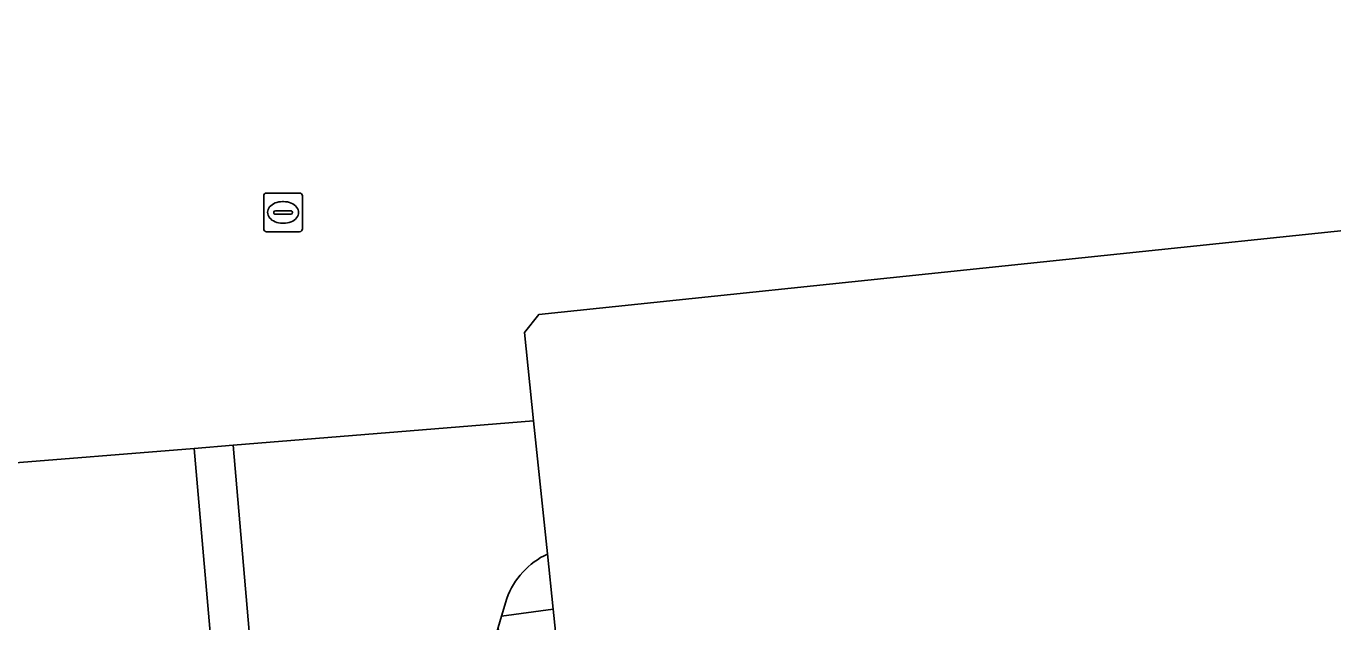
# Model space of a CAD drawing. Extents: x 160675 to 161153, y 383241 to 383714.
# Drawn here: x 160871.01 to 160904.77, y 383607.33 to 383622.73 of the extents above; entities that cross this region are included whole.
import ezdxf

# ---------------------------------------------------------------- set-up
doc = ezdxf.new("R2010")
doc.units = 0
for name, color, linetype in [('IMGEO_Erf', 7, 'Continuous'), ('IMGEO_Groenvoorziening', 7, 'Continuous'), ('IMGEO_Pand', 7, 'Continuous'), ('IMGEO_Rijbaan_lokaal_open', 7, 'Continuous'), ('IMGEO_Rioolput', 7, 'Continuous'), ('IMGEO_Verkeerseiland_open', 7, 'Continuous')]:
    doc.layers.add(name, color=color, linetype=linetype)

msp = doc.modelspace()

# ---------------------------------------------------------------- linework, layer by layer
at = {"layer": 'IMGEO_Erf'}
msp.add_lwpolyline([(160866.054, 383633.173), (160867.696, 383617.451), (160865.631, 383617.236), (160866.271, 383611.111), (160870.187, 383611.394), (160875.353, 383611.813), (160876.361, 383611.895), (160881.571, 383612.317), (160884.121, 383612.524), (160883.882, 383614.811), (160884.254, 383615.27), (160932.445, 383620.304), (160933.08, 383620.021), (160933.46, 383616.382), (160974.675, 383620.687), (160975.232, 383620.235), (160975.885, 383613.983), (160978.737, 383614.28), (160979.633, 383613.553), (160980.78, 383613.583), (160979.179, 383629.584)], dxfattribs=at)
at = {"layer": 'IMGEO_Groenvoorziening'}
msp.add_lwpolyline([(160883.204, 383607.183), (160884.126, 383597.533), (160890.157, 383598.234), (160889.919, 383600.38), (160885.86, 383599.956), (160885.395, 383600.333), (160884.63, 383607.656), (160883.291, 383607.479)], close=True, dxfattribs=at)
at = {"layer": 'IMGEO_Pand'}
msp.add_lwpolyline([(160932.445, 383620.304), (160884.254, 383615.27), (160883.882, 383614.811), (160884.121, 383612.524), (160884.481, 383609.085), (160884.63, 383607.656), (160885.395, 383600.333), (160885.86, 383599.956), (160889.919, 383600.38), (160903.179, 383601.765), (160903.384, 383599.801), (160904.142, 383592.549), (160900.624, 383592.182), (160900.768, 383590.806), (160901.27, 383586), (160902.182, 383585.26), (160904.93, 383585.547)], dxfattribs=at)
at = {"layer": 'IMGEO_Rijbaan_lokaal_open'}
for points in [[(160884.481, 383609.085), (160884.121, 383612.524), (160881.571, 383612.317), (160876.361, 383611.895), (160876.89, 383605.674)], [(160875.873, 383605.775), (160875.353, 383611.813), (160870.187, 383611.394), (160870.653, 383607.275)], [(160876.498, 383602.629), (160875.156, 383597.591), (160875.079, 383597.392), (160874.595, 383595.448), (160879.242, 383594.185), (160879.971, 383596.215), (160883.204, 383607.183), (160883.291, 383607.479), (160883.427, 383607.939)]]:
    msp.add_lwpolyline(points, dxfattribs=at)
msp.add_arc((160885.356, 383607.222), 2.058, 115.1716, 159.6176, dxfattribs=at)
at = {"layer": 'IMGEO_Rioolput'}
for p, q in [((160877.149, 383617.486), (160877.149, 383618.338)), ((160877.224, 383618.412), (160878.076, 383618.412)), ((160877.637, 383618.192), (160877.662, 383618.192)), ((160878.15, 383618.338), (160878.15, 383617.486)), ((160877.408, 383617.906), (160877.408, 383617.918)), ((160877.846, 383617.869), (160877.448, 383617.869)), ((160877.451, 383617.955), (160877.849, 383617.955)), ((160877.892, 383617.918), (160877.892, 383617.906)), ((160877.66, 383617.632), (160877.635, 383617.632)), ((160878.076, 383617.412), (160877.224, 383617.412))]:
    msp.add_line(p, q, dxfattribs=at)
for points in [[(160877.149, 383617.486), (160877.149, 383618.338)], [(160877.224, 383618.412), (160878.076, 383618.412)], [(160878.15, 383618.338), (160878.15, 383617.486)], [(160878.076, 383617.412), (160877.224, 383617.412)]]:
    msp.add_lwpolyline(points, dxfattribs=at)
for centre, radius, start, end in [((160877.226, 383618.336), 0.0765, 91.552, 178.448), ((160877.226, 383618.336), 0.0765, 91.552, 178.448), ((160878.074, 383618.336), 0.0765, 1.552, 88.448), ((160878.074, 383618.336), 0.0765, 1.552, 88.448), ((160877.448, 383617.915), 0.0403, 85.8775, 175.7526), ((160877.445, 383617.905), 0.0366, 178.938, 274.7102), ((160877.849, 383617.912), 0.043, 264.8664, 352.4533), ((160877.853, 383617.917), 0.0386, 1.7309, 96.639), ((160877.226, 383617.488), 0.0765, 181.552, 268.448), ((160877.226, 383617.488), 0.0765, 181.552, 268.448), ((160878.074, 383617.488), 0.0765, 271.552, 358.448), ((160878.074, 383617.488), 0.0765, 271.552, 358.448)]:
    msp.add_arc(centre, radius, start, end, dxfattribs=at)
for centre, major_axis, ratio, start_param, end_param in [((160877.636, 383617.912), (-0.387, 0.002), 0.722429, 4.712389, 7.853982), ((160877.661, 383617.912), (-0.39, 0.002), 0.717154, 1.570796, 4.712389)]:
    msp.add_ellipse(centre, major_axis=major_axis, ratio=ratio, start_param=start_param, end_param=end_param, dxfattribs=at)
at = {"layer": 'IMGEO_Verkeerseiland_open'}
for points in [[(160876.89, 383605.674), (160876.361, 383611.895), (160875.353, 383611.813), (160875.873, 383605.775)], [(160883.427, 383607.939), (160883.291, 383607.479), (160884.63, 383607.656), (160884.481, 383609.085)]]:
    msp.add_lwpolyline(points, dxfattribs=at)
msp.add_arc((160885.356, 383607.222), 2.058, 115.1716, 159.6176, dxfattribs=at)

doc.saveas('drawing.dxf')
